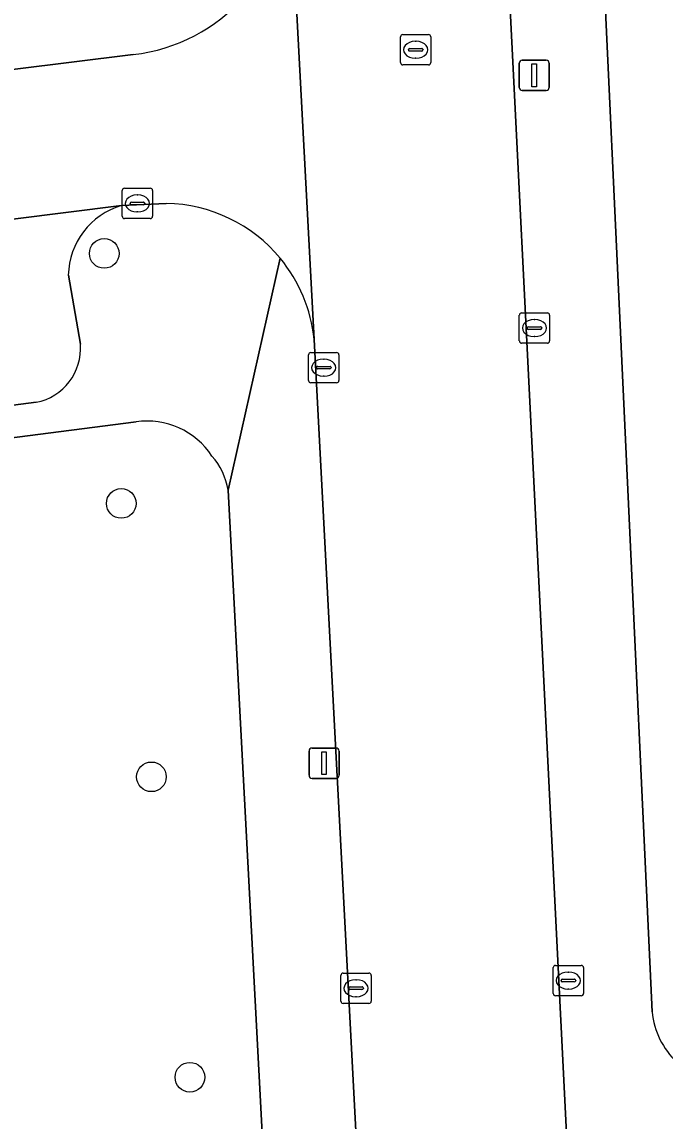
# Model space of a CAD drawing. Extents: x 161084 to 161928, y 385354 to 386522.
# Drawn here: x 161279.01 to 161300.26, y 385669.53 to 385705.83 of the extents above; entities that cross this region are included whole.
import ezdxf

# ---------------------------------------------------------------- set-up
doc = ezdxf.new("R2010")
doc.units = 0
for name, color, linetype in [('IMGEO_Boom', 7, 'Continuous'), ('IMGEO_Erf', 7, 'Continuous'), ('IMGEO_Groenvoorziening', 7, 'Continuous'), ('IMGEO_Kolk', 7, 'Continuous'), ('IMGEO_Lichtmast', 7, 'Continuous'), ('IMGEO_Parkeervlak_open', 7, 'Continuous'), ('IMGEO_Rijbaan_lokaal_open', 7, 'Continuous'), ('IMGEO_Rioolput', 7, 'Continuous'), ('IMGEO_Voetpad_open', 7, 'Continuous')]:
    doc.layers.add(name, color=color, linetype=linetype)

msp = doc.modelspace()

# ---------------------------------------------------------------- linework, layer by layer
at = {"layer": 'IMGEO_Boom'}
for centre in [(161281.727, 385698.183), (161282.289, 385689.928), (161283.285, 385680.897), (161284.558, 385670.975)]:
    msp.add_circle(centre, 0.489, dxfattribs=at)
at = {"layer": 'IMGEO_Erf'}
msp.add_lwpolyline([(161297.159, 385730.555), (161299.829, 385673.131)], dxfattribs=at)
msp.add_arc((161302.41, 385673.378), 2.593, 185.4559, 227.3702, dxfattribs=at)
at = {"layer": 'IMGEO_Groenvoorziening'}
for points in [[(161282.777, 385692.623), (161260.037, 385689.696)], [(161287.489, 385658.928), (161285.817, 385690.369)]]:
    msp.add_lwpolyline(points, dxfattribs=at)
for centre, radius, start, end in [((161283.142, 385690.083), 2.566, 33.3259, 98.1825), ((161283.637, 385690.027), 2.207, 8.9279, 41.6461)]:
    msp.add_arc(centre, radius, start, end, dxfattribs=at)
at = {"layer": 'IMGEO_Kolk'}
for p, q in [((161282.321, 385699.41), (161282.321, 385700.262)), ((161282.396, 385700.336), (161283.248, 385700.336)), ((161282.809, 385700.116), (161282.834, 385700.116)), ((161283.322, 385700.262), (161283.322, 385699.41)), ((161282.58, 385699.83), (161282.58, 385699.842)), ((161283.018, 385699.793), (161282.62, 385699.793)), ((161282.623, 385699.879), (161283.021, 385699.879)), ((161283.064, 385699.842), (161283.064, 385699.83)), ((161283.248, 385699.336), (161282.396, 385699.336)), ((161282.832, 385699.556), (161282.807, 385699.556)), ((161295.443, 385695.294), (161295.443, 385696.146)), ((161295.518, 385696.22), (161296.37, 385696.22)), ((161296.444, 385696.146), (161296.444, 385695.294)), ((161295.702, 385695.714), (161295.702, 385695.726)), ((161296.14, 385695.677), (161295.742, 385695.677)), ((161295.745, 385695.763), (161296.143, 385695.763)), ((161295.931, 385696), (161295.956, 385696)), ((161296.186, 385695.726), (161296.186, 385695.714)), ((161295.954, 385695.44), (161295.929, 385695.44)), ((161296.37, 385695.22), (161295.518, 385695.22)), ((161288.479, 385693.986), (161288.479, 385694.838)), ((161288.554, 385694.912), (161289.406, 385694.912)), ((161288.967, 385694.692), (161288.992, 385694.692)), ((161289.48, 385694.838), (161289.48, 385693.986)), ((161288.738, 385694.406), (161288.738, 385694.418)), ((161289.176, 385694.369), (161288.778, 385694.369)), ((161288.781, 385694.455), (161289.179, 385694.455)), ((161289.222, 385694.418), (161289.222, 385694.406)), ((161289.406, 385693.912), (161288.554, 385693.912)), ((161288.99, 385694.132), (161288.965, 385694.132)), ((161296.638, 385674.668), (161297.49, 385674.668)), ((161289.547, 385673.488), (161289.547, 385674.34)), ((161289.622, 385674.414), (161290.474, 385674.414)), ((161290.548, 385674.34), (161290.548, 385673.488)), ((161296.563, 385673.742), (161296.563, 385674.594)), ((161297.051, 385674.448), (161297.076, 385674.448)), ((161297.564, 385674.594), (161297.564, 385673.742)), ((161289.806, 385673.908), (161289.806, 385673.92)), ((161289.849, 385673.957), (161290.247, 385673.957)), ((161290.035, 385674.194), (161290.06, 385674.194)), ((161290.29, 385673.92), (161290.29, 385673.908)), ((161296.822, 385674.162), (161296.822, 385674.174)), ((161297.26, 385674.125), (161296.862, 385674.125)), ((161296.865, 385674.211), (161297.263, 385674.211)), ((161297.306, 385674.174), (161297.306, 385674.162)), ((161290.244, 385673.871), (161289.846, 385673.871)), ((161290.058, 385673.634), (161290.033, 385673.634)), ((161297.49, 385673.668), (161296.638, 385673.668)), ((161297.074, 385673.888), (161297.049, 385673.888)), ((161290.474, 385673.414), (161289.622, 385673.414))]:
    msp.add_line(p, q, dxfattribs=at)
for points in [[(161282.321, 385699.41), (161282.321, 385700.262)], [(161282.396, 385700.336), (161283.248, 385700.336)], [(161283.322, 385700.262), (161283.322, 385699.41)], [(161283.248, 385699.336), (161282.396, 385699.336)], [(161295.443, 385695.294), (161295.443, 385696.146)], [(161295.518, 385696.22), (161296.37, 385696.22)], [(161296.444, 385696.146), (161296.444, 385695.294)], [(161296.37, 385695.22), (161295.518, 385695.22)], [(161288.479, 385693.986), (161288.479, 385694.838)], [(161288.554, 385694.912), (161289.406, 385694.912)], [(161289.48, 385694.838), (161289.48, 385693.986)], [(161289.406, 385693.912), (161288.554, 385693.912)], [(161296.638, 385674.668), (161297.49, 385674.668)], [(161289.547, 385673.488), (161289.547, 385674.34)], [(161289.622, 385674.414), (161290.474, 385674.414)], [(161290.548, 385674.34), (161290.548, 385673.488)], [(161296.563, 385673.742), (161296.563, 385674.594)], [(161297.564, 385674.594), (161297.564, 385673.742)], [(161297.49, 385673.668), (161296.638, 385673.668)], [(161290.474, 385673.414), (161289.622, 385673.414)]]:
    msp.add_lwpolyline(points, dxfattribs=at)
for centre, radius, start, end in [((161282.398, 385700.26), 0.0765, 91.552, 178.448), ((161282.398, 385700.26), 0.0765, 91.552, 178.448), ((161283.246, 385700.26), 0.0765, 1.552, 88.448), ((161283.246, 385700.26), 0.0765, 1.552, 88.448), ((161282.62, 385699.839), 0.0403, 85.8775, 175.7526), ((161282.617, 385699.829), 0.0366, 178.938, 274.7102), ((161283.021, 385699.836), 0.043, 264.8664, 352.4533), ((161283.025, 385699.841), 0.0386, 1.7309, 96.639), ((161282.398, 385699.412), 0.0765, 181.552, 268.448), ((161282.398, 385699.412), 0.0765, 181.552, 268.448), ((161283.246, 385699.412), 0.0765, 271.552, 358.448), ((161283.246, 385699.412), 0.0765, 271.552, 358.448), ((161295.52, 385696.144), 0.0765, 91.552, 178.448), ((161295.52, 385696.144), 0.0765, 91.552, 178.448), ((161296.368, 385696.144), 0.0765, 1.552, 88.448), ((161296.368, 385696.144), 0.0765, 1.552, 88.448), ((161295.742, 385695.723), 0.0403, 85.8775, 175.7526), ((161295.739, 385695.713), 0.0366, 178.938, 274.7102), ((161296.143, 385695.72), 0.043, 264.8664, 352.4533), ((161296.147, 385695.725), 0.0386, 1.7309, 96.639), ((161295.52, 385695.296), 0.0765, 181.552, 268.448), ((161295.52, 385695.296), 0.0765, 181.552, 268.448), ((161296.368, 385695.296), 0.0765, 271.552, 358.448), ((161296.368, 385695.296), 0.0765, 271.552, 358.448), ((161288.556, 385694.836), 0.0765, 91.552, 178.448), ((161288.556, 385694.836), 0.0765, 91.552, 178.448), ((161289.404, 385694.836), 0.0765, 1.552, 88.448), ((161289.404, 385694.836), 0.0765, 1.552, 88.448), ((161288.778, 385694.415), 0.0403, 85.8775, 175.7526), ((161288.775, 385694.405), 0.0366, 178.938, 274.7102), ((161289.179, 385694.412), 0.043, 264.8664, 352.4533), ((161289.183, 385694.417), 0.0386, 1.7309, 96.639), ((161288.556, 385693.988), 0.0765, 181.552, 268.448), ((161288.556, 385693.988), 0.0765, 181.552, 268.448), ((161289.404, 385693.988), 0.0765, 271.552, 358.448), ((161289.404, 385693.988), 0.0765, 271.552, 358.448), ((161296.64, 385674.592), 0.0765, 91.552, 178.448), ((161296.64, 385674.592), 0.0765, 91.552, 178.448), ((161297.488, 385674.592), 0.0765, 1.552, 88.448), ((161297.488, 385674.592), 0.0765, 1.552, 88.448), ((161289.624, 385674.338), 0.0765, 91.552, 178.448), ((161289.624, 385674.338), 0.0765, 91.552, 178.448), ((161290.472, 385674.338), 0.0765, 1.552, 88.448), ((161290.472, 385674.338), 0.0765, 1.552, 88.448), ((161289.846, 385673.917), 0.0403, 85.8775, 175.7526), ((161289.843, 385673.907), 0.0366, 178.938, 274.7102), ((161290.247, 385673.914), 0.043, 264.8664, 352.4533), ((161290.251, 385673.919), 0.0386, 1.7309, 96.639), ((161296.862, 385674.171), 0.0403, 85.8775, 175.7526), ((161296.859, 385674.161), 0.0366, 178.938, 274.7102), ((161297.263, 385674.168), 0.043, 264.8664, 352.4533), ((161297.267, 385674.173), 0.0386, 1.7309, 96.639), ((161296.64, 385673.744), 0.0765, 181.552, 268.448), ((161296.64, 385673.744), 0.0765, 181.552, 268.448), ((161297.488, 385673.744), 0.0765, 271.552, 358.448), ((161297.488, 385673.744), 0.0765, 271.552, 358.448), ((161289.624, 385673.49), 0.0765, 181.552, 268.448), ((161289.624, 385673.49), 0.0765, 181.552, 268.448), ((161290.472, 385673.49), 0.0765, 271.552, 358.448), ((161290.472, 385673.49), 0.0765, 271.552, 358.448)]:
    msp.add_arc(centre, radius, start, end, dxfattribs=at)
for centre, major_axis, ratio, start_param, end_param in [((161282.808, 385699.836), (-0.387, 0.002), 0.722429, 4.712389, 7.853982), ((161282.833, 385699.836), (-0.39, 0.002), 0.717154, 1.570796, 4.712389), ((161295.93, 385695.72), (-0.387, 0.002), 0.722429, 4.712389, 7.853982), ((161295.955, 385695.72), (-0.39, 0.002), 0.717154, 1.570796, 4.712389), ((161288.966, 385694.412), (-0.387, 0.002), 0.722429, 4.712389, 7.853982), ((161288.991, 385694.412), (-0.39, 0.002), 0.717154, 1.570796, 4.712389), ((161297.05, 385674.168), (-0.387, 0.002), 0.722429, 4.712389, 7.853982), ((161297.075, 385674.168), (-0.39, 0.002), 0.717154, 1.570796, 4.712389), ((161290.034, 385673.914), (-0.387, 0.002), 0.722429, 4.712389, 7.853982), ((161290.059, 385673.914), (-0.39, 0.002), 0.717154, 1.570796, 4.712389)]:
    msp.add_ellipse(centre, major_axis=major_axis, ratio=ratio, start_param=start_param, end_param=end_param, dxfattribs=at)
at = {"layer": 'IMGEO_Lichtmast'}
for p, q in [((161295.441, 385703.666), (161295.441, 385704.466)), ((161295.441, 385704.466), (161295.441, 385703.666)), ((161295.541, 385704.566), (161296.331, 385704.566)), ((161296.331, 385704.566), (161295.541, 385704.566)), ((161296.431, 385704.466), (161296.431, 385703.666)), ((161296.431, 385703.666), (161296.431, 385704.466)), ((161296.331, 385703.566), (161295.541, 385703.566)), ((161295.541, 385703.566), (161296.331, 385703.566)), ((161288.494, 385680.947), (161288.494, 385681.747)), ((161288.494, 385681.747), (161288.494, 385680.947)), ((161288.594, 385681.847), (161289.384, 385681.847)), ((161289.384, 385681.847), (161288.594, 385681.847)), ((161289.484, 385681.747), (161289.484, 385680.947)), ((161289.484, 385680.947), (161289.484, 385681.747)), ((161289.384, 385680.847), (161288.594, 385680.847)), ((161288.594, 385680.847), (161289.384, 385680.847))]:
    msp.add_line(p, q, dxfattribs=at)
for points in [[(161295.861, 385704.441), (161296.011, 385704.441), (161296.011, 385703.691), (161295.861, 385703.691), (161295.861, 385704.441)], [(161288.914, 385681.722), (161289.064, 385681.722), (161289.064, 385680.972), (161288.914, 385680.972), (161288.914, 385681.722)]]:
    msp.add_lwpolyline(points, dxfattribs=at)
for centre, start, end in [((161295.541, 385704.466), 90, 180), ((161295.541, 385704.466), 90, 180), ((161296.331, 385704.466), 0, 90), ((161296.331, 385704.466), 360, 90), ((161295.541, 385703.666), 180, 270), ((161295.541, 385703.666), 180, 270), ((161296.331, 385703.666), 270, 0), ((161296.331, 385703.666), 270, 0), ((161288.594, 385681.747), 90, 180), ((161288.594, 385681.747), 90, 180), ((161289.384, 385681.747), 0, 90), ((161289.384, 385681.747), 360, 90), ((161288.594, 385680.947), 180, 270), ((161288.594, 385680.947), 180, 270), ((161289.384, 385680.947), 270, 0), ((161289.384, 385680.947), 270, 0)]:
    msp.add_arc(centre, 0.1, start, end, dxfattribs=at)
at = {"layer": 'IMGEO_Parkeervlak_open'}
for points in [[(161282.296, 385699.768), (161255.924, 385696.448)], [(161280.941, 385695.182), (161280.54, 385697.465)], [(161260.122, 385690.747), (161279.478, 385693.267)]]:
    msp.add_lwpolyline(points, dxfattribs=at)
for centre, radius, start, end in [((161283, 385697.41), 2.461, 106.6274, 178.7227), ((161279.124, 385695.054), 1.822, 281.2108, 4.0318)]:
    msp.add_arc(centre, radius, start, end, dxfattribs=at)
at = {"layer": 'IMGEO_Rijbaan_lokaal_open'}
for points in [[(161286.969, 385729.53), (161287.862, 385710.445), (161288.659, 385695.346), (161290.207, 385666.069), (161297.135, 385666.475), (161293.907, 385730.889)], [(161288.659, 385695.346), (161287.862, 385710.445)], [(161282.687, 385704.75), (161253.431, 385701.124)], [(161254.972, 385696.214), (161255.924, 385696.448), (161282.296, 385699.768), (161283.777, 385699.838)]]:
    msp.add_lwpolyline(points, dxfattribs=at)
for centre, radius, start, end in [((161281.985, 385710.586), 5.878, 276.8554, 358.6222), ((161283.687, 385694.84), 4.998, 39.5628, 88.9632), ((161283.683, 385694.84), 5.002, 5.8111, 39.5441)]:
    msp.add_arc(centre, radius, start, end, dxfattribs=at)
at = {"layer": 'IMGEO_Rioolput'}
for p, q in [((161291.517, 385704.486), (161291.517, 385705.338)), ((161291.592, 385705.412), (161292.444, 385705.412)), ((161292.005, 385705.192), (161292.03, 385705.192)), ((161292.518, 385705.338), (161292.518, 385704.486)), ((161291.776, 385704.906), (161291.776, 385704.918)), ((161292.214, 385704.869), (161291.816, 385704.869)), ((161291.819, 385704.955), (161292.217, 385704.955)), ((161292.26, 385704.918), (161292.26, 385704.906)), ((161292.444, 385704.412), (161291.592, 385704.412)), ((161292.028, 385704.632), (161292.003, 385704.632))]:
    msp.add_line(p, q, dxfattribs=at)
for points in [[(161291.517, 385704.486), (161291.517, 385705.338)], [(161291.592, 385705.412), (161292.444, 385705.412)], [(161292.518, 385705.338), (161292.518, 385704.486)], [(161292.444, 385704.412), (161291.592, 385704.412)]]:
    msp.add_lwpolyline(points, dxfattribs=at)
for centre, radius, start, end in [((161291.594, 385705.336), 0.0765, 91.552, 178.448), ((161291.594, 385705.336), 0.0765, 91.552, 178.448), ((161292.442, 385705.336), 0.0765, 1.552, 88.448), ((161292.442, 385705.336), 0.0765, 1.552, 88.448), ((161291.816, 385704.915), 0.0403, 85.8775, 175.7526), ((161291.813, 385704.905), 0.0366, 178.938, 274.7102), ((161292.217, 385704.912), 0.043, 264.8664, 352.4533), ((161292.221, 385704.917), 0.0386, 1.7309, 96.639), ((161291.594, 385704.488), 0.0765, 181.552, 268.448), ((161291.594, 385704.488), 0.0765, 181.552, 268.448), ((161292.442, 385704.488), 0.0765, 271.552, 358.448), ((161292.442, 385704.488), 0.0765, 271.552, 358.448)]:
    msp.add_arc(centre, radius, start, end, dxfattribs=at)
for centre, major_axis, ratio, start_param, end_param in [((161292.004, 385704.912), (-0.387, 0.002), 0.722429, 4.712389, 7.853982), ((161292.029, 385704.912), (-0.39, 0.002), 0.717154, 1.570796, 4.712389)]:
    msp.add_ellipse(centre, major_axis=major_axis, ratio=ratio, start_param=start_param, end_param=end_param, dxfattribs=at)
at = {"layer": 'IMGEO_Voetpad_open'}
for points in [[(161293.907, 385730.889), (161297.135, 385666.475), (161297.348, 385663.583), (161297.477, 385662.072), (161297.96, 385655.516), (161298.709, 385648.536), (161300.404, 385635.389), (161302.494, 385619.451), (161305.617, 385619.727), (161305.114, 385623.524), (161303.721, 385632.139), (161301.19, 385653.36), (161300.263, 385665.439)], [(161299.829, 385673.131), (161297.159, 385730.555)], [(161222.202, 385696.937), (161237.825, 385698.93), (161253.119, 385701.116), (161253.431, 385701.124), (161282.687, 385704.75)], [(161283.777, 385699.838), (161282.296, 385699.768)], [(161285.817, 385690.369), (161287.54, 385698.024)], [(161287.54, 385698.024), (161285.817, 385690.369), (161287.489, 385658.928), (161288.22, 385651.972), (161290.505, 385634.478), (161291.477, 385627.041), (161291.897, 385627.389), (161292.285, 385627.774), (161292.636, 385628.191), (161292.949, 385628.638), (161293.221, 385629.112), (161293.449, 385629.608), (161293.632, 385630.122)], [(161280.54, 385697.465), (161280.941, 385695.182)], [(161293.715, 385632.256), (161291.495, 385649.984), (161290.388, 385663.165), (161290.207, 385666.069), (161288.659, 385695.346)], [(161279.478, 385693.267), (161260.122, 385690.747)], [(161260.037, 385689.696), (161282.777, 385692.623)]]:
    msp.add_lwpolyline(points, dxfattribs=at)
for centre, radius, start, end in [((161281.985, 385710.586), 5.878, 276.8554, 358.6222), ((161283, 385697.41), 2.461, 106.6274, 178.7227), ((161283.687, 385694.84), 4.998, 39.5628, 88.9632), ((161283.683, 385694.84), 5.002, 5.8111, 39.5441), ((161279.124, 385695.054), 1.822, 281.2108, 4.0318), ((161283.142, 385690.083), 2.566, 33.3259, 98.1825), ((161283.637, 385690.027), 2.207, 8.9279, 41.6461), ((161302.41, 385673.378), 2.593, 185.4559, 227.3702)]:
    msp.add_arc(centre, radius, start, end, dxfattribs=at)

doc.saveas('drawing.dxf')
